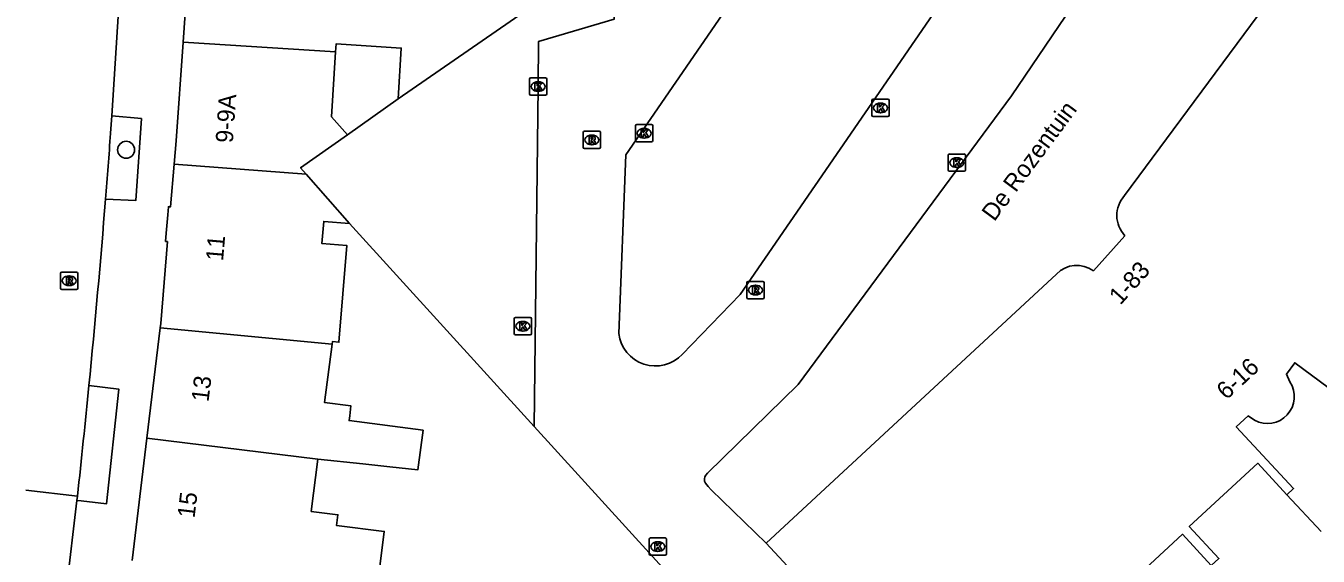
# Model space of a CAD drawing. Extents: x 161801 to 162379, y 382315 to 382832.
# Drawn here: x 161866.5 to 161941.1, y 382713.3 to 382743.9 of the extents above; entities that cross this region are included whole.
import ezdxf

# ---------------------------------------------------------------- set-up
doc = ezdxf.new("R2010")
doc.units = 0
for name, color, linetype in [('IMGEO_Boom', 7, 'Continuous'), ('IMGEO_Kolk', 7, 'Continuous'), ('IMGEO_Openbare_ruimte_label', 7, 'Continuous'), ('IMGEO_Pand', 7, 'Continuous'), ('IMGEO_Pand_nummerreeks', 7, 'Continuous'), ('IMGEO_Parkeervlak_open', 7, 'Continuous'), ('IMGEO_Rijbaan_lokaal_gesloten', 7, 'Continuous'), ('IMGEO_Rijbaan_lokaal_open', 7, 'Continuous'), ('IMGEO_Rioolput', 7, 'Continuous'), ('IMGEO_Voetpad_open', 7, 'Continuous')]:
    doc.layers.add(name, color=color, linetype=linetype)

msp = doc.modelspace()

# ---------------------------------------------------------------- linework, layer by layer
at = {"layer": 'IMGEO_Boom'}
msp.add_circle((161872.309, 382736.778), 0.489, dxfattribs=at)
at = {"layer": 'IMGEO_Kolk'}
for p, q in [((161895.59, 382740.003), (161895.59, 382740.855)), ((161895.665, 382740.929), (161896.517, 382740.929)), ((161896.078, 382740.709), (161896.103, 382740.709)), ((161896.591, 382740.855), (161896.591, 382740.003)), ((161896.517, 382739.929), (161895.665, 382739.929)), ((161896.101, 382740.149), (161896.076, 382740.149)), ((161915.358, 382738.77), (161915.358, 382739.622)), ((161915.433, 382739.696), (161916.285, 382739.696)), ((161915.846, 382739.476), (161915.871, 382739.476)), ((161916.359, 382739.622), (161916.359, 382738.77)), ((161915.869, 382738.916), (161915.844, 382738.916)), ((161901.713, 382737.306), (161901.713, 382738.158)), ((161901.788, 382738.232), (161902.64, 382738.232)), ((161902.201, 382738.012), (161902.226, 382738.012)), ((161902.714, 382738.158), (161902.714, 382737.306)), ((161916.285, 382738.696), (161915.433, 382738.696)), ((161902.224, 382737.452), (161902.199, 382737.452)), ((161902.64, 382737.232), (161901.788, 382737.232)), ((161919.838, 382736.533), (161920.69, 382736.533)), ((161919.763, 382735.607), (161919.763, 382736.459)), ((161920.274, 382735.753), (161920.249, 382735.753)), ((161920.251, 382736.313), (161920.276, 382736.313)), ((161920.764, 382736.459), (161920.764, 382735.607)), ((161920.69, 382735.533), (161919.838, 382735.533)), ((161894.715, 382726.161), (161894.715, 382727.013)), ((161894.79, 382727.087), (161895.642, 382727.087)), ((161895.203, 382726.867), (161895.228, 382726.867)), ((161895.716, 382727.013), (161895.716, 382726.161)), ((161895.642, 382726.087), (161894.79, 382726.087)), ((161895.226, 382726.307), (161895.201, 382726.307)), ((161902.499, 382713.431), (161902.499, 382714.283)), ((161902.574, 382714.357), (161903.426, 382714.357)), ((161902.987, 382714.137), (161903.012, 382714.137)), ((161903.5, 382714.283), (161903.5, 382713.431)), ((161903.01, 382713.577), (161902.985, 382713.577)), ((161903.426, 382713.357), (161902.574, 382713.357))]:
    msp.add_line(p, q, dxfattribs=at)
for points in [[(161895.59, 382740.003), (161895.59, 382740.855)], [(161895.665, 382740.929), (161896.517, 382740.929)], [(161895.911, 382740.629), (161896.034, 382740.629), (161896.034, 382740.478), (161896.164, 382740.629), (161896.328, 382740.629), (161896.182, 382740.478), (161896.335, 382740.229), (161896.183, 382740.229), (161896.098, 382740.393), (161896.034, 382740.326), (161896.034, 382740.229), (161895.911, 382740.229), (161895.911, 382740.629)], [(161896.591, 382740.855), (161896.591, 382740.003)], [(161896.517, 382739.929), (161895.665, 382739.929)], [(161915.358, 382738.77), (161915.358, 382739.622)], [(161915.433, 382739.696), (161916.285, 382739.696)], [(161916.359, 382739.622), (161916.359, 382738.77)], [(161915.679, 382739.396), (161915.802, 382739.396), (161915.802, 382739.245), (161915.932, 382739.396), (161916.096, 382739.396), (161915.95, 382739.245), (161916.103, 382738.996), (161915.951, 382738.996), (161915.866, 382739.16), (161915.802, 382739.093), (161915.802, 382738.996), (161915.679, 382738.996), (161915.679, 382739.396)], [(161901.713, 382737.306), (161901.713, 382738.158)], [(161901.788, 382738.232), (161902.64, 382738.232)], [(161902.714, 382738.158), (161902.714, 382737.306)], [(161916.285, 382738.696), (161915.433, 382738.696)], [(161902.034, 382737.932), (161902.157, 382737.932), (161902.157, 382737.781), (161902.287, 382737.932), (161902.451, 382737.932), (161902.305, 382737.781), (161902.458, 382737.532), (161902.306, 382737.532), (161902.221, 382737.696), (161902.157, 382737.629), (161902.157, 382737.532), (161902.034, 382737.532), (161902.034, 382737.932)], [(161902.64, 382737.232), (161901.788, 382737.232)], [(161919.838, 382736.533), (161920.69, 382736.533)], [(161919.763, 382735.607), (161919.763, 382736.459)], [(161920.084, 382736.233), (161920.207, 382736.233), (161920.207, 382736.082), (161920.337, 382736.233), (161920.501, 382736.233), (161920.355, 382736.082), (161920.508, 382735.833), (161920.356, 382735.833), (161920.271, 382735.997), (161920.207, 382735.93), (161920.207, 382735.833), (161920.084, 382735.833), (161920.084, 382736.233)], [(161920.764, 382736.459), (161920.764, 382735.607)], [(161920.69, 382735.533), (161919.838, 382735.533)], [(161894.715, 382726.161), (161894.715, 382727.013)], [(161894.79, 382727.087), (161895.642, 382727.087)], [(161895.716, 382727.013), (161895.716, 382726.161)], [(161895.642, 382726.087), (161894.79, 382726.087)], [(161895.036, 382726.787), (161895.159, 382726.787), (161895.159, 382726.636), (161895.289, 382726.787), (161895.453, 382726.787), (161895.307, 382726.636), (161895.46, 382726.387), (161895.308, 382726.387), (161895.223, 382726.551), (161895.159, 382726.484), (161895.159, 382726.387), (161895.036, 382726.387), (161895.036, 382726.787)], [(161902.499, 382713.431), (161902.499, 382714.283)], [(161902.574, 382714.357), (161903.426, 382714.357)], [(161903.5, 382714.283), (161903.5, 382713.431)], [(161902.82, 382714.057), (161902.943, 382714.057), (161902.943, 382713.906), (161903.073, 382714.057), (161903.237, 382714.057), (161903.091, 382713.906), (161903.244, 382713.657), (161903.092, 382713.657), (161903.007, 382713.821), (161902.943, 382713.754), (161902.943, 382713.657), (161902.82, 382713.657), (161902.82, 382714.057)], [(161903.426, 382713.357), (161902.574, 382713.357)]]:
    msp.add_lwpolyline(points, dxfattribs=at)
for centre, start, end in [((161895.667, 382740.853), 91.55205, 178.44795), ((161895.667, 382740.853), 91.55205, 178.44795), ((161896.515, 382740.853), 1.55205, 88.44795), ((161896.515, 382740.853), 1.55205, 88.44795), ((161895.667, 382740.005), 181.55205, 268.44795), ((161895.667, 382740.005), 181.55205, 268.44795), ((161896.515, 382740.005), 271.55205, 358.44795), ((161896.515, 382740.005), 271.55205, 358.44795), ((161915.435, 382739.62), 91.55205, 178.44795), ((161915.435, 382739.62), 91.55205, 178.44795), ((161916.283, 382739.62), 1.55205, 88.44795), ((161916.283, 382739.62), 1.55205, 88.44795), ((161915.435, 382738.772), 181.55205, 268.44795), ((161915.435, 382738.772), 181.55205, 268.44795), ((161916.283, 382738.772), 271.55205, 358.44795), ((161916.283, 382738.772), 271.55205, 358.44795), ((161901.79, 382738.156), 91.55205, 178.44795), ((161901.79, 382738.156), 91.55205, 178.44795), ((161902.638, 382738.156), 1.55205, 88.44795), ((161902.638, 382738.156), 1.55205, 88.44795), ((161901.79, 382737.308), 181.55205, 268.44795), ((161901.79, 382737.308), 181.55205, 268.44795), ((161902.638, 382737.308), 271.55205, 358.44795), ((161902.638, 382737.308), 271.55205, 358.44795), ((161919.84, 382736.457), 91.55205, 178.44795), ((161919.84, 382736.457), 91.55205, 178.44795), ((161920.688, 382736.457), 1.55205, 88.44795), ((161920.688, 382736.457), 1.55205, 88.44795), ((161919.84, 382735.609), 181.55205, 268.44795), ((161919.84, 382735.609), 181.55205, 268.44795), ((161920.688, 382735.609), 271.55205, 358.44795), ((161920.688, 382735.609), 271.55205, 358.44795), ((161894.792, 382727.011), 91.55205, 178.44795), ((161894.792, 382727.011), 91.55205, 178.44795), ((161895.64, 382727.011), 1.55205, 88.44795), ((161895.64, 382727.011), 1.55205, 88.44795), ((161894.792, 382726.163), 181.55205, 268.44795), ((161894.792, 382726.163), 181.55205, 268.44795), ((161895.64, 382726.163), 271.55205, 358.44795), ((161895.64, 382726.163), 271.55205, 358.44795), ((161902.576, 382714.281), 91.55205, 178.44795), ((161902.576, 382714.281), 91.55205, 178.44795), ((161903.424, 382714.281), 1.55205, 88.44795), ((161903.424, 382714.281), 1.55205, 88.44795), ((161902.576, 382713.433), 181.55205, 268.44795), ((161902.576, 382713.433), 181.55205, 268.44795), ((161903.424, 382713.433), 271.55205, 358.44795), ((161903.424, 382713.433), 271.55205, 358.44795)]:
    msp.add_arc(centre, 0.0765, start, end, dxfattribs=at)
for centre, major_axis, ratio, start_param, end_param in [((161896.077, 382740.429), (-0.387, 0.002), 0.722429, 4.712389, 7.853982), ((161896.102, 382740.429), (-0.39, 0.002), 0.717154, 1.570796, 4.712389), ((161915.845, 382739.196), (-0.387, 0.002), 0.722429, 4.712389, 7.853982), ((161915.87, 382739.196), (-0.39, 0.002), 0.717154, 1.570796, 4.712389), ((161902.2, 382737.732), (-0.387, 0.002), 0.722429, 4.712389, 7.853982), ((161902.225, 382737.732), (-0.39, 0.002), 0.717154, 1.570796, 4.712389), ((161920.25, 382736.033), (-0.387, 0.002), 0.722429, 4.712389, 7.853982), ((161920.275, 382736.033), (-0.39, 0.002), 0.717154, 1.570796, 4.712389), ((161895.202, 382726.587), (-0.387, 0.002), 0.722429, 4.712389, 7.853982), ((161895.227, 382726.587), (-0.39, 0.002), 0.717154, 1.570796, 4.712389), ((161902.986, 382713.857), (-0.387, 0.002), 0.722429, 4.712389, 7.853982), ((161903.011, 382713.857), (-0.39, 0.002), 0.717154, 1.570796, 4.712389)]:
    msp.add_ellipse(centre, major_axis=major_axis, ratio=ratio, start_param=start_param, end_param=end_param, dxfattribs=at)
at = {"layer": 'IMGEO_Pand'}
for points in [[(161929.946, 382734.127), (161941.685, 382750), (161954.083, 382766.765), (161967.663, 382756.723)], [(161876.069, 382749.624), (161875.598, 382743.001)], [(161895.29, 382744.746), (161888.007, 382739.717)], [(161875.598, 382743.001), (161875.191, 382737.286), (161875.078, 382735.954)], [(161884.406, 382742.431), (161875.598, 382743.001)], [(161884.406, 382742.431), (161884.435, 382742.891), (161888.191, 382742.655), (161888.007, 382739.717)], [(161885.096, 382737.631), (161884.171, 382738.68), (161884.406, 382742.431)], [(161885.096, 382737.631), (161882.38, 382735.735), (161882.708, 382735.363)], [(161875.078, 382735.954), (161874.867, 382733.48), (161874.758, 382733.485), (161874.718, 382733.013), (161874.629, 382731.958), (161874.59, 382731.483), (161874.7, 382731.474), (161874.306, 382726.749), (161874.275, 382726.494)], [(161875.078, 382735.954), (161882.708, 382735.363)], [(161882.708, 382735.363), (161885.214, 382732.521)], [(161885.214, 382732.521), (161883.719, 382732.64), (161883.617, 382731.364), (161885.045, 382731.25), (161884.598, 382725.662), (161884.227, 382725.711), (161884.207, 382725.558)], [(161928.146, 382729.782), (161929.96, 382731.816)], [(161909.25, 382714.065), (161926.013, 382729.602)], [(161874.275, 382726.494), (161873.512, 382720.129)], [(161884.207, 382725.558), (161874.275, 382726.494)], [(161884.207, 382725.558), (161883.762, 382722.186), (161885.292, 382721.984), (161885.216, 382721.407), (161885.181, 382721.141), (161889.451, 382720.579), (161889.149, 382718.29), (161887.532, 382718.465), (161885.972, 382718.634), (161883.37, 382718.916)], [(161939.486, 382723.371), (161939.284, 382723.823), (161939.764, 382724.472), (161943.621, 382721.62)], [(161939.315, 382716.857), (161939.696, 382717.21), (161936.39, 382720.776), (161937.071, 382721.407), (161937.444, 382721.159)], [(161873.512, 382720.129), (161872.665, 382713.056)], [(161873.512, 382720.129), (161883.37, 382718.916)], [(161883.37, 382718.916), (161882.998, 382715.886), (161884.534, 382715.698), (161884.458, 382715.074), (161887.209, 382714.737), (161886.79, 382711.321)], [(161939.315, 382716.857), (161937.63, 382718.675), (161933.68, 382715.013), (161935.385, 382713.173), (161934.95, 382712.77), (161933.281, 382714.571), (161929.281, 382710.864), (161930.963, 382709.05), (161930.526, 382708.645), (161927.829, 382711.555), (161923.886, 382707.901), (161925.58, 382706.073), (161925.148, 382705.673), (161923.428, 382707.528), (161919.49, 382703.878), (161921.21, 382702.023), (161920.781, 382701.625)], [(161920.781, 382701.625), (161909.25, 382714.065)]]:
    msp.add_lwpolyline(points, dxfattribs=at)
for centre, radius, start, end in [((161931.193, 382732.979), 1.695, 137.36127, 223.33292), ((161927.181, 382728.49), 1.612, 53.23289, 136.41443), ((161938.189, 382722.519), 1.551, 241.28214, 33.29478)]:
    msp.add_arc(centre, radius, start, end, dxfattribs=at)
at = {"layer": 'IMGEO_Parkeervlak_open'}
for points in [[(161888.007, 382739.717), (161885.096, 382737.631)], [(161885.214, 382732.521), (161895.871, 382720.8)]]:
    msp.add_lwpolyline(points, dxfattribs=at)
at = {"layer": 'IMGEO_Rijbaan_lokaal_gesloten'}
for points in [[(161871.478, 382738.731), (161871.871, 382744.782)], [(161871.413, 382737.727), (161871.478, 382738.731)], [(161866.524, 382717.11), (161869.5, 382716.779)]]:
    msp.add_lwpolyline(points, dxfattribs=at)
for centre, radius, start, end in [((161356.253, 382775.19), 516.521, 355.41715, 355.84068), ((161302.462, 382779.091), 570.452, 354.37261, 355.45832), ((161305.964, 382778.706), 566.929, 353.72893, 354.3766)]:
    msp.add_arc(centre, radius, start, end, dxfattribs=at)
at = {"layer": 'IMGEO_Rijbaan_lokaal_open'}
for points in [[(161905.781, 382717.991), (161905.87, 382718.099), (161911.109, 382723.212), (161923.425, 382739.892), (161945.633, 382772.713), (161945.706, 382772.813), (161946.102, 382779.602), (161950.654, 382785.52)], [(161900.744, 382726.165), (161901.164, 382736.49), (161929.595, 382777.856)], [(161929.595, 382777.856), (161937.838, 382772.19), (161907.751, 382728.414), (161904.416, 382724.961)], [(161896.963, 382754.408), (161900.142, 382749.934), (161900.49, 382744.324), (161896.119, 382743.033), (161896.091, 382740.429), (161895.871, 382720.8)], [(161895.871, 382720.8), (161914.601, 382700.2)], [(161909.25, 382714.065), (161906.086, 382717.146), (161905.916, 382717.334), (161905.746, 382717.526)], [(161868.878, 382711.442), (161869.47, 382716.521)], [(161869.47, 382716.521), (161869.5, 382716.779)]]:
    msp.add_lwpolyline(points, dxfattribs=at)
for centre, radius, start, end in [((161902.862, 382726.424), 2.134, 186.9629, 316.72984), ((161906.138, 382717.73), 0.442, 143.8754, 207.51566)]:
    msp.add_arc(centre, radius, start, end, dxfattribs=at)
at = {"layer": 'IMGEO_Rioolput'}
for p, q in [((161898.693, 382736.921), (161898.693, 382737.773)), ((161898.768, 382737.847), (161899.62, 382737.847)), ((161899.181, 382737.627), (161899.206, 382737.627)), ((161899.694, 382737.773), (161899.694, 382736.921)), ((161899.62, 382736.847), (161898.768, 382736.847)), ((161899.204, 382737.067), (161899.179, 382737.067)), ((161868.524, 382728.788), (161868.524, 382729.64)), ((161868.599, 382729.714), (161869.451, 382729.714)), ((161869.012, 382729.494), (161869.037, 382729.494)), ((161869.525, 382729.64), (161869.525, 382728.788)), ((161908.138, 382728.246), (161908.138, 382729.098)), ((161908.213, 382729.172), (161909.065, 382729.172)), ((161909.139, 382729.098), (161909.139, 382728.246)), ((161869.451, 382728.714), (161868.599, 382728.714)), ((161869.035, 382728.934), (161869.01, 382728.934)), ((161908.649, 382728.392), (161908.624, 382728.392)), ((161908.626, 382728.952), (161908.651, 382728.952)), ((161909.065, 382728.172), (161908.213, 382728.172))]:
    msp.add_line(p, q, dxfattribs=at)
for points in [[(161898.693, 382736.921), (161898.693, 382737.773)], [(161898.768, 382737.847), (161899.62, 382737.847)], [(161899.282, 382737.545), (161899.03, 382737.547), (161899.03, 382737.147)], [(161899.03, 382737.147), (161899.154, 382737.147), (161899.154, 382737.309), (161899.165, 382737.309)], [(161899.208, 382737.466), (161899.154, 382737.466), (161899.154, 382737.385)], [(161899.154, 382737.385), (161899.206, 382737.385)], [(161899.212, 382737.28), (161899.283, 382737.147), (161899.423, 382737.147), (161899.358, 382737.273)], [(161899.694, 382737.773), (161899.694, 382736.921)], [(161899.62, 382736.847), (161898.768, 382736.847)], [(161868.524, 382728.788), (161868.524, 382729.64)], [(161868.599, 382729.714), (161869.451, 382729.714)], [(161869.113, 382729.412), (161868.861, 382729.414), (161868.861, 382729.014)], [(161868.861, 382729.014), (161868.985, 382729.014), (161868.985, 382729.176), (161868.996, 382729.176)], [(161869.039, 382729.333), (161868.985, 382729.333), (161868.985, 382729.252)], [(161868.985, 382729.252), (161869.037, 382729.252)], [(161869.043, 382729.147), (161869.114, 382729.014), (161869.254, 382729.014), (161869.189, 382729.14)], [(161869.525, 382729.64), (161869.525, 382728.788)], [(161908.138, 382728.246), (161908.138, 382729.098)], [(161908.213, 382729.172), (161909.065, 382729.172)], [(161909.139, 382729.098), (161909.139, 382728.246)], [(161869.451, 382728.714), (161868.599, 382728.714)], [(161908.727, 382728.87), (161908.475, 382728.872), (161908.475, 382728.472)], [(161908.475, 382728.472), (161908.599, 382728.472), (161908.599, 382728.634), (161908.61, 382728.634)], [(161908.653, 382728.791), (161908.599, 382728.791), (161908.599, 382728.71)], [(161908.599, 382728.71), (161908.651, 382728.71)], [(161908.657, 382728.605), (161908.728, 382728.472), (161908.868, 382728.472), (161908.803, 382728.598)], [(161909.065, 382728.172), (161908.213, 382728.172)]]:
    msp.add_lwpolyline(points, dxfattribs=at)
for centre, radius, start, end in [((161898.77, 382737.771), 0.0765, 91.55205, 178.44795), ((161898.77, 382737.771), 0.0765, 91.55205, 178.44795), ((161899.164, 382737.256), 0.0533, 26.02933, 88.69889), ((161899.19, 382737.574), 0.19, 274.7715, 282.96867), ((161899.214, 382737.37), 0.0964, 77.00612, 93.18647), ((161899.228, 382737.427), 0.0378, 276.66336, 79.67722), ((161899.281, 382737.435), 0.109, 350.36119, 89.41601), ((161899.279, 382737.435), 0.112, 277.58423, 350.98172), ((161899.263, 382737.22), 0.108, 29.51342, 73.79051), ((161899.618, 382737.771), 0.0765, 1.55205, 88.44795), ((161899.618, 382737.771), 0.0765, 1.55205, 88.44795), ((161898.77, 382736.923), 0.0765, 181.55205, 268.44795), ((161898.77, 382736.923), 0.0765, 181.55205, 268.44795), ((161899.618, 382736.923), 0.0765, 271.55205, 358.44795), ((161899.618, 382736.923), 0.0765, 271.55205, 358.44795), ((161868.601, 382729.638), 0.0765, 91.55205, 178.44795), ((161868.601, 382729.638), 0.0765, 91.55205, 178.44795), ((161868.995, 382729.123), 0.0533, 26.02933, 88.69889), ((161869.021, 382729.441), 0.19, 274.7715, 282.96867), ((161869.045, 382729.237), 0.0964, 77.00612, 93.18647), ((161869.059, 382729.294), 0.0378, 276.66336, 79.67722), ((161869.112, 382729.302), 0.109, 350.36119, 89.41601), ((161869.11, 382729.302), 0.112, 277.58423, 350.98172), ((161869.094, 382729.087), 0.108, 29.51342, 73.79051), ((161869.449, 382729.638), 0.0765, 1.55205, 88.44795), ((161869.449, 382729.638), 0.0765, 1.55205, 88.44795), ((161908.215, 382729.096), 0.0765, 91.55205, 178.44795), ((161908.215, 382729.096), 0.0765, 91.55205, 178.44795), ((161909.063, 382729.096), 0.0765, 1.55205, 88.44795), ((161909.063, 382729.096), 0.0765, 1.55205, 88.44795), ((161868.601, 382728.79), 0.0765, 181.55205, 268.44795), ((161868.601, 382728.79), 0.0765, 181.55205, 268.44795), ((161869.449, 382728.79), 0.0765, 271.55205, 358.44795), ((161869.449, 382728.79), 0.0765, 271.55205, 358.44795), ((161908.609, 382728.581), 0.0533, 26.02933, 88.69889), ((161908.635, 382728.899), 0.19, 274.7715, 282.96867), ((161908.659, 382728.695), 0.0964, 77.00612, 93.18647), ((161908.673, 382728.752), 0.0378, 276.66336, 79.67722), ((161908.726, 382728.76), 0.109, 350.36119, 89.41601), ((161908.724, 382728.76), 0.112, 277.58423, 350.98172), ((161908.708, 382728.545), 0.108, 29.51342, 73.79051), ((161908.215, 382728.248), 0.0765, 181.55205, 268.44795), ((161908.215, 382728.248), 0.0765, 181.55205, 268.44795), ((161909.063, 382728.248), 0.0765, 271.55205, 358.44795), ((161909.063, 382728.248), 0.0765, 271.55205, 358.44795)]:
    msp.add_arc(centre, radius, start, end, dxfattribs=at)
for centre, major_axis, ratio, start_param, end_param in [((161899.18, 382737.347), (-0.387, 0.002), 0.722429, 4.712389, 7.853982), ((161899.205, 382737.347), (-0.39, 0.002), 0.717154, 1.570796, 4.712389), ((161869.011, 382729.214), (-0.387, 0.002), 0.722429, 4.712389, 7.853982), ((161869.036, 382729.214), (-0.39, 0.002), 0.717154, 1.570796, 4.712389), ((161908.625, 382728.672), (-0.387, 0.002), 0.722429, 4.712389, 7.853982), ((161908.65, 382728.672), (-0.39, 0.002), 0.717154, 1.570796, 4.712389)]:
    msp.add_ellipse(centre, major_axis=major_axis, ratio=ratio, start_param=start_param, end_param=end_param, dxfattribs=at)
at = {"layer": 'IMGEO_Voetpad_open'}
for points in [[(161871.122, 382733.92), (161872.865, 382733.841), (161873.191, 382738.581), (161871.478, 382738.731)], [(161869.47, 382716.521), (161869.724, 382716.493), (161871.181, 382716.336), (161871.891, 382722.957), (161870.164, 382723.153)], [(161941.286, 382714.73), (161939.315, 382716.857)]]:
    msp.add_lwpolyline(points, dxfattribs=at)

# ---------------------------------------------------------------- texts
at = {"layer": 'IMGEO_Openbare_ruimte_label'}
msp.add_text('De Rozentuin', height=1, rotation=53.49672, dxfattribs=at).set_placement((161922.425, 382732.592))
at = {"layer": 'IMGEO_Pand_nummerreeks'}
for s, rotation, p in [('9-9A', 85.93221, (161878.47, 382737.147)), ('11', 85.09569, (161877.905, 382730.323)), ('1-83', 48.27218, (161929.7, 382727.768)), ('6-16', 42.81753, (161935.823, 382722.295)), ('13', 83.07888, (161877.065, 382722.185)), ('15', 83.16418, (161876.258, 382715.471))]:
    msp.add_text(s, height=1, rotation=rotation, dxfattribs=at).set_placement(p)

doc.saveas('drawing.dxf')
